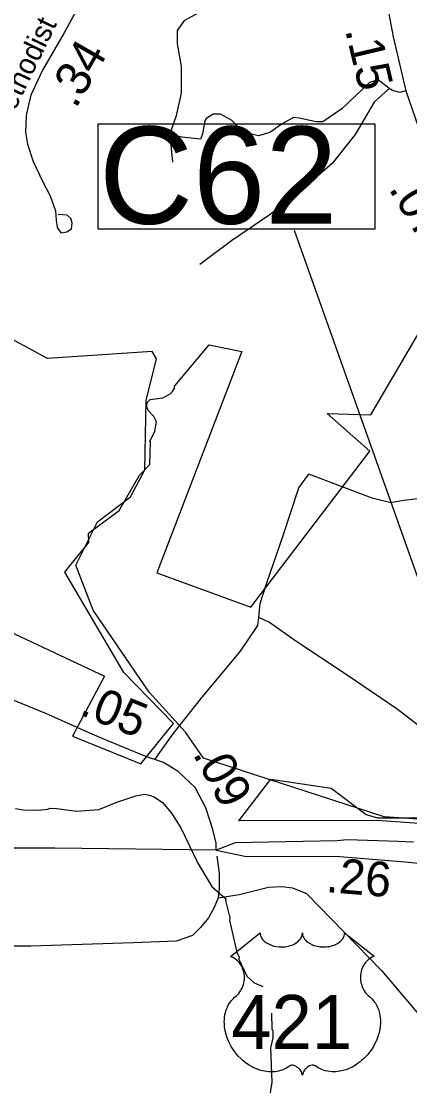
# Model space of a CAD drawing. Extents: x 1248089 to 1457196, y 820910 to 988753.
# Drawn here: x 1352930 to 1354328, y 879902 to 883736 of the extents above; entities that cross this region are included whole.
import ezdxf

# ---------------------------------------------------------------- set-up
doc = ezdxf.new("R2010")
doc.units = 0
for name, color, linetype in [('Exist Boundary Political City Limit New', 7, 'Continuous'), ('Exist Boundary Political City Limit New Hole', 7, 'Continuous'), ('Exist Hydrographic Creek Single Shore', 7, 'Continuous'), ('Exist Hydrographic Misc Water Feature', 7, 'Continuous'), ('Exist Road Non-System Type 51', 7, 'Continuous'), ('Exist Road Primary US Divided Attributed', 7, 'Continuous'), ('Exist Road Primary US Mileage Hundredths English Label', 7, 'Continuous'), ('Exist Road Primary US Shield Number Label', 7, 'Continuous'), ('Exist Road Primary US Structure Culvert Number Label', 7, 'Continuous'), ('Exist Road Primary US UnDivided 4 Lane Attributed', 7, 'Continuous'), ('Exist Road Secondary Type 51 Attributed', 7, 'Continuous'), ('Exist Road Secondary Type 51 Label', 7, 'Continuous'), ('Map Preparation Boundary City Limit Buffer Line', 7, 'Continuous'), ('Prop GRAU CAT1 Cell', 7, 'Continuous'), ('Prop Horizontal Alignment Direction Label', 7, 'Continuous')]:
    doc.layers.add(name, color=color, linetype=linetype)

msp = doc.modelspace()

# ---------------------------------------------------------------- linework, layer by layer
at = {"layer": 'Exist Boundary Political City Limit New'}
for points in [[(1353723.9, 882546.9), (1353418.3, 881749.8), (1353756.9, 881625.4), (1354185, 882188), (1354031.1, 882323.7), (1354188.2, 882318.5), (1354575.6, 882979.7), (1354434.9, 883209.4), (1354547.5, 883217.2), (1354655.9, 883192.9), (1354890.1, 883316.9), (1354978, 883368.7)], [(1353482.9, 882423.4), (1353606, 882570.3), (1353723.9, 882546.9)], [(1353392.7, 882221.2), (1353393.6, 882224.8), (1353411.2, 882259.3), (1353416.7, 882293.8), (1353407.8, 882312.6), (1353386.3, 882334), (1353382.3, 882347.3), (1353383.8, 882362.7), (1353394.5, 882373.7), (1353439.7, 882379.9), (1353466, 882394.5), (1353474.9, 882402.3), (1353481.9, 882414.9), (1353481.8, 882422), (1353482.9, 882423.4)], [(1353110.1, 881780.6), (1353173.4, 881858.9), (1353171.7, 881892.5), (1353282.3, 881974.5), (1353355.7, 882101.7), (1353393.2, 882139.3), (1353395.7, 882221.7), (1353392.7, 882221.2)], [(1352845.9, 881557.1), (1353229.2, 881376.8), (1353115, 881161.3), (1353360.6, 881061.9), (1353478.4, 881207.4), (1353299, 881390.3), (1353086.6, 881751.7), (1353110.1, 881780.6)]]:
    msp.add_lwpolyline(points, dxfattribs=at)
at = {"layer": 'Exist Boundary Political City Limit New Hole'}
msp.add_line((1353713.4, 880855.7), (1353828.3, 881006.4), dxfattribs=at)
for points in [[(1353828.3, 881006.4), (1354045.8, 880974.4), (1354171.8, 880879.3), (1354212.1, 880866.5), (1354363.5, 880866.9), (1354415.1, 880892.1), (1354421.6, 880902.8), (1354492.9, 880932.1), (1354565.9, 880953.3), (1354714, 880963.8), (1354750.6, 880968.9), (1354927.4, 880884.1), (1355010.1, 880810.5), (1355051.1, 880805), (1355072.9, 880795.5)], [(1355072.9, 880795.5), (1354211.3, 880857.8), (1353713.4, 880855.7)]]:
    msp.add_lwpolyline(points, dxfattribs=at)
at = {"layer": 'Exist Hydrographic Creek Single Shore'}
msp.add_lwpolyline([(1354430.1, 880857.2), (1354236.5, 880870.5), (1353586.1, 881081.9), (1353521.1, 881175.3), (1353390.1, 881319.1), (1353189, 881615.4), (1353126.1, 881777.5), (1353204.1, 881933.5), (1353323, 882023), (1353375, 882120.4), (1353380, 882369.9), (1353417.1, 882520.2), (1353401.1, 882546.7), (1353025.1, 882521.5), (1352753, 882668.1)], dxfattribs=at)
at = {"layer": 'Exist Hydrographic Misc Water Feature'}
for points in [[(1352909.7, 880900.4), (1352937.6, 880895.7), (1352993.6, 880894.5), (1353025.6, 880897.8), (1353033.7, 880901.6), (1353057.7, 880901), (1353129.5, 880891.4), (1353209.7, 880897.6), (1353274.3, 880924), (1353342.8, 880946.5), (1353374.8, 880951.8), (1353390.8, 880949.3), (1353408.7, 880943), (1353438.2, 880922.3), (1353471.3, 880883.5), (1353504.1, 880830.8), (1353565.3, 880703.4), (1353615.5, 880620.2), (1353666.5, 880575.1), (1353665.3, 880569.7), (1353681, 880506.7), (1353679.9, 880499.1), (1353706.2, 880382.2), (1353713.9, 880366), (1353713.7, 880358), (1353742.4, 880297.4), (1353767.8, 880272.8), (1353799.5, 880259.6)], [(1353830.8, 880163.6), (1353832.1, 880107.3), (1353836, 880099.2), (1353835.4, 880075.2), (1353827.8, 880043.2), (1353826.9, 880039.3), (1353831.9, 879915.4), (1353811.1, 879787.8), (1353816.2, 879749.7), (1353823.6, 879723.5), (1353844.8, 879687), (1353860.4, 879666.6), (1353881.9, 879646.1), (1353966.9, 879600.2), (1353984.4, 879575.8), (1354013.8, 879558.2), (1354052.8, 879524.7)]]:
    msp.add_lwpolyline(points, dxfattribs=at)
at = {"layer": 'Exist Road Non-System Type 51'}
for points in [[(1353464.7, 883328.4), (1353488.3, 883397), (1353507.2, 883477.5), (1353507.2, 883574.5), (1353493, 883655), (1353493, 883702.3), (1353519.1, 883740.2), (1353585.3, 883775.7), (1353739, 883865.6), (1353866.4, 883957.1), (1353894.3, 883990)], [(1354254.6, 883494), (1354214.4, 883524.8), (1354183.6, 883515.3), (1354084.3, 883420.7), (1354015.7, 883373.3), (1353992, 883373.3), (1353930.6, 883387.5), (1353909.3, 883389.9), (1353869.1, 883366.2), (1353824.1, 883335.5), (1353783.9, 883323.6), (1353727.2, 883337.8), (1353687, 883380.4), (1353646.8, 883401.7), (1353620.7, 883401.7), (1353594.7, 883385.2), (1353590, 883371), (1353582.9, 883330.7), (1353575.8, 883311.8), (1353509.6, 883318.9), (1353464.7, 883328.4)], [(1354254.6, 883494), (1354200.2, 883444.3), (1354131.6, 883328.4), (1354048.8, 883224.2), (1353916.4, 883108.3), (1353821.8, 883037.3), (1353687, 882945), (1353573.4, 882859.8)], [(1354313.9, 883485.9), (1354292.4, 883479.8), (1354266.4, 883486.9), (1354254.6, 883494)], [(1353464.7, 883328.4), (1353474.1, 883229)], [(1353410.3, 881077.2), (1353476.8, 881169.1), (1353576.7, 881295.7), (1353719.2, 881467.6), (1353781.8, 881559.6), (1353785.6, 881588.4), (1353789.6, 881639), (1353813.6, 881713.7), (1353872.2, 881884.2), (1353929.3, 882055.5), (1353965.6, 882104.6)], [(1354515, 882034.3), (1354306.1, 882010), (1354259.9, 882002), (1354193.3, 882018), (1353965.6, 882104.6)], [(1354428.7, 881145.5), (1354283.1, 881258.3), (1354099.4, 881383.6), (1353918.3, 881503.5), (1353823.7, 881570.2), (1353785.6, 881588.4)], [(1353634.1, 880728.9), (1353642.2, 880666.8), (1353642.2, 880611.5), (1353639.3, 880579.5)], [(1353639.3, 880579.5), (1353714.9, 880591.1), (1353819.5, 880617.3), (1353869, 880620.2), (1353906.8, 880614.4), (1353956.2, 880594), (1354226.6, 880317.6), (1354499.9, 879994.6), (1354546.5, 879878.2), (1354613.3, 879683.2), (1354665.7, 879587.2), (1354706.4, 879546.5), (1354787.8, 879537.7), (1354889.6, 879534.8), (1355098.9, 879540.6), (1355317, 879546.5), (1355407.1, 879552.3), (1355456.5, 879552.3), (1355474, 879546.5), (1355494.3, 879523.2)], [(1353639.3, 880579.5), (1353624.7, 880544.5), (1353604.4, 880506.7), (1353575.3, 880471.8), (1353546.2, 880442.7), (1353488.1, 880422.3), (1353334, 880416.5), (1352964.7, 880404.9), (1352778.6, 880404.9), (1352598.3, 880431.1)]]:
    msp.add_lwpolyline(points, dxfattribs=at)
at = {"layer": 'Exist Road Primary US Divided Attributed'}
for points in [[(1354342, 880779.4), (1354286.4, 880781.9), (1354103.1, 880787.9), (1354067.5, 880784.8), (1353699.9, 880777.4), (1353632, 880750.5)], [(1353632, 880750.5), (1353735.3, 880729.4), (1354076.8, 880727.5), (1354311.2, 880708.2), (1354452.8, 880694.3), (1354573.5, 880674.9), (1354711.9, 880646.3), (1354960.3, 880560.4)]]:
    msp.add_lwpolyline(points, dxfattribs=at)
at = {"layer": 'Exist Road Primary US Structure Culvert Number Label'}
msp.add_line((1354659.9, 880877.7), (1353913.4, 882982.8), dxfattribs=at)
msp.add_lwpolyline([(1353206.7, 883366.8), (1354202.1, 883366.8), (1354202.1, 882987), (1353206.7, 882987)], close=True, dxfattribs=at)
at = {"layer": 'Exist Road Primary US UnDivided 4 Lane Attributed'}
msp.add_lwpolyline([(1353632, 880750.5), (1353050.9, 880758.3), (1352562.9, 880758.1), (1351932.8, 880741), (1350808.4, 880720.6), (1350693.8, 880720.6), (1349897.6, 880708.1), (1349369.9, 880698)], dxfattribs=at)
at = {"layer": 'Exist Road Secondary Type 51 Attributed'}
for points in [[(1354222.1, 883991.4), (1354242.6, 883822.2), (1354268.1, 883679.5), (1354296.1, 883562.3), (1354313.9, 883485.9), (1354369.9, 883322.8), (1354410.6, 883220.9)], [(1353148.7, 883810.4), (1353084.4, 883694.1), (1353007.1, 883560.3), (1352964.8, 883470.2), (1352956.5, 883435.5), (1352948, 883396.1), (1352945.2, 883336.9), (1352952.3, 883293.2), (1352973.4, 883231.3), (1353007.1, 883160), (1353033.8, 883107.9), (1353053.5, 883052.9), (1353056.3, 883019.1), (1353059.2, 882993.7), (1353073.2, 882974), (1353094.3, 882978.2), (1353111.2, 882988.1), (1353114, 883010.6), (1353108.4, 883026.1), (1353095.7, 883037.4), (1353063.3, 883040.5)], [(1353131.5, 881192.3), (1353131.3, 881192.4), (1353018.4, 881242.4), (1352814.2, 881325.2), (1352723, 881361.3), (1352695.5, 881372.2), (1352663.9, 881398.9), (1352628.6, 881436.6), (1352601.8, 881479.1)], [(1353378.8, 881088.4), (1353221.4, 881152.4), (1353157.9, 881180.6), (1353131.5, 881192.3)], [(1353632, 880750.5), (1353631, 880776.4), (1353620, 880825.1), (1353594.9, 880903.6), (1353555.6, 880975.9), (1353494.4, 881034), (1353442.6, 881066.6), (1353410.3, 881077.2), (1353378.8, 881088.4)]]:
    msp.add_lwpolyline(points, dxfattribs=at)
at = {"layer": 'Map Preparation Boundary City Limit Buffer Line'}
for points in [[(1353723.9, 882546.9), (1353418.3, 881749.8), (1353756.9, 881625.4), (1354185, 882188), (1354031.1, 882323.7), (1354188.2, 882318.5), (1354575.6, 882979.7), (1354434.9, 883209.4), (1354547.5, 883217.2), (1354655.9, 883192.9), (1354890.1, 883316.9), (1354978, 883368.7)], [(1353482.9, 882423.4), (1353606, 882570.3), (1353723.9, 882546.9)], [(1353392.7, 882221.2), (1353393.6, 882224.8), (1353411.2, 882259.3), (1353416.7, 882293.8), (1353407.8, 882312.6), (1353386.3, 882334), (1353382.3, 882347.3), (1353383.8, 882362.7), (1353394.5, 882373.7), (1353439.7, 882379.9), (1353466, 882394.5), (1353474.9, 882402.3), (1353481.9, 882414.9), (1353481.8, 882422), (1353482.9, 882423.4)], [(1353110.1, 881780.6), (1353173.4, 881858.9), (1353171.7, 881892.5), (1353282.3, 881974.5), (1353355.7, 882101.7), (1353393.2, 882139.3), (1353395.7, 882221.7), (1353392.7, 882221.2)], [(1352845.9, 881557.1), (1353229.2, 881376.8), (1353115, 881161.3), (1353360.6, 881061.9), (1353478.4, 881207.4), (1353299, 881390.3), (1353086.6, 881751.7), (1353110.1, 881780.6)]]:
    msp.add_lwpolyline(points, dxfattribs=at)
at = {"layer": 'Prop Horizontal Alignment Direction Label'}
msp.add_lwpolyline([(1353789.8, 880452.9), (1353790, 880448.5), (1353791.1, 880443.3), (1353791.9, 880440.6), (1353794.4, 880435.4), (1353798.4, 880429.3), (1353804, 880423.3), (1353810.3, 880418.1), (1353814.6, 880415.4), (1353821.9, 880411.5), (1353830.1, 880408), (1353839.2, 880405.4), (1353848.6, 880403.5), (1353858.8, 880402.4), (1353868.9, 880402.2), (1353879.9, 880403), (1353891.9, 880405.3), (1353897.5, 880406.8), (1353903.7, 880408.9), (1353909.5, 880411.3), (1353915.8, 880414.7), (1353920.9, 880417.9), (1353924.9, 880420.8), (1353930.5, 880426.2), (1353935, 880431.8), (1353936.9, 880435), (1353938.5, 880438), (1353940.8, 880444.4), (1353941.4, 880447.2), (1353941.8, 880453.1), (1353942.2, 880448.1), (1353942.7, 880445.1), (1353943.5, 880442.1), (1353944.8, 880438.9), (1353947, 880434.3), (1353949.6, 880430.6), (1353954.3, 880425), (1353957.2, 880422.2), (1353959.9, 880420), (1353967.2, 880415.1), (1353975.6, 880410.8), (1353979.7, 880409), (1353984, 880407.5), (1353989.4, 880405.8), (1353995, 880404.5), (1354000.5, 880403.6), (1354006.2, 880402.7), (1354011.9, 880402.3), (1354016.7, 880402.2), (1354022.4, 880402.2), (1354027.8, 880402.6), (1354033.2, 880403.2), (1354039.3, 880404.2), (1354044.1, 880405.3), (1354050.5, 880407), (1354056.3, 880409), (1354061.3, 880411.2), (1354067.9, 880414.7), (1354073.3, 880418), (1354077.2, 880421.1), (1354081.8, 880425.4), (1354086.2, 880430.5), (1354088.8, 880434.2), (1354090.6, 880438), (1354092.3, 880442.1), (1354093.3, 880446.3), (1354093.8, 880450), (1354093.9, 880453.2), (1354200.2, 880368.5), (1354197.7, 880367.6), (1354191.9, 880364.8), (1354187.3, 880362), (1354180, 880356.9), (1354176.9, 880354.1), (1354173.8, 880351.1), (1354170.9, 880348), (1354168.3, 880345), (1354165.3, 880340.8), (1354162.5, 880336.5), (1354159.8, 880331.8), (1354157.8, 880327.7), (1354154.6, 880319.2), (1354153, 880313.8), (1354152, 880309.2), (1354150.7, 880299.7), (1354150.4, 880295.2), (1354150.4, 880290.7), (1354150.7, 880286), (1354151.1, 880281.5), (1354151.9, 880276.8), (1354152.7, 880272.6), (1354154, 880267.5), (1354155.9, 880261.6), (1354158.2, 880255.9), (1354163.1, 880246.7), (1354169.3, 880237.3), (1354173.8, 880232), (1354178.1, 880227.5), (1354184.7, 880221.9), (1354188.3, 880218.8), (1354192.3, 880214.7), (1354199, 880207), (1354201.7, 880203.4), (1354204.4, 880199.3), (1354206.9, 880195.1), (1354209.4, 880190.5), (1354211.4, 880186.6), (1354215.2, 880177.5), (1354217.9, 880168.6), (1354219.2, 880164), (1354221.1, 880153.6), (1354221.9, 880148.4), (1354222.7, 880138.2), (1354222.7, 880125.9), (1354221.8, 880114.2), (1354219.6, 880100.6), (1354217.8, 880092.5), (1354215, 880083), (1354212.3, 880074.7), (1354207.4, 880062.6), (1354203.1, 880053.8), (1354197.5, 880043.5), (1354193.7, 880037.3), (1354189.3, 880030.7), (1354183.7, 880023), (1354177.1, 880014.8), (1354169.3, 880006.2), (1354163, 879999.9), (1354154.7, 879992.5), (1354149.7, 879988.3), (1354142.5, 879982.9), (1354132.7, 879976.4), (1354123, 879970.8), (1354114.8, 879966.6), (1354107.5, 879963.5), (1354098.1, 879959.9), (1354082.4, 879955.6), (1354076.7, 879954.4), (1354069.9, 879953.4), (1354063.6, 879952.7), (1354057.5, 879952.3), (1354049.2, 879952.3), (1354040.9, 879953), (1354033.2, 879954.1), (1354025.1, 879955.8), (1354016.6, 879958.3), (1354008.9, 879961.3), (1354001.1, 879965.2), (1353988, 879973.4), (1353984.2, 879975.5), (1353982, 879976), (1353977, 879976.3), (1353972.2, 879975.3), (1353967.3, 879973.3), (1353964.3, 879971.8), (1353960.4, 879969.2), (1353957.4, 879966.8), (1353953.8, 879963.3), (1353951.2, 879960.4), (1353949.3, 879958.2), (1353945.6, 879952.3), (1353944.3, 879949.6), (1353942.9, 879946), (1353941.7, 879940.7), (1353940, 879947.4), (1353938.1, 879951.8), (1353935.8, 879955.6), (1353933.5, 879958.9), (1353929.8, 879963.1), (1353926.5, 879966.4), (1353922.4, 879969.6), (1353918.2, 879972.2), (1353914.8, 879974), (1353911.6, 879975.1), (1353907.8, 879976.1), (1353904.6, 879976.3), (1353902.1, 879976.3), (1353898.5, 879975.5), (1353893.7, 879972), (1353889.2, 879968.9), (1353884.2, 879965.8), (1353878.3, 879962.6), (1353874, 879960.6), (1353868.8, 879958.6), (1353862.8, 879956.6), (1353856.3, 879954.9), (1353849.6, 879953.6), (1353843.7, 879952.7), (1353837.3, 879952.1), (1353831.6, 879951.9), (1353825.7, 879952), (1353820.1, 879952.4), (1353813.6, 879953), (1353805.6, 879954.2), (1353798.9, 879955.7), (1353791.9, 879957.6), (1353784.7, 879959.8), (1353776.9, 879962.8), (1353767.3, 879967), (1353760.6, 879970.4), (1353750, 879976.5), (1353737.5, 879985.1), (1353728.1, 879992.7), (1353721.3, 879998.9), (1353711.2, 880009.2), (1353705.2, 880016), (1353695.9, 880028), (1353690, 880036.8), (1353686.1, 880043.2), (1353680.4, 880053.5), (1353677.3, 880059.9), (1353673.3, 880069.3), (1353670.2, 880077.9), (1353667.5, 880086.1), (1353666.1, 880091.3), (1353664.1, 880100.4), (1353662.9, 880106.9), (1353661.7, 880115.8), (1353661, 880125.1), (1353660.9, 880133.7), (1353661.1, 880140.9), (1353661.9, 880149.2), (1353663.3, 880158.1), (1353665, 880165.7), (1353666.6, 880171.1), (1353668.8, 880177.8), (1353671.8, 880185.1), (1353675.3, 880192.2), (1353678.7, 880198), (1353682.9, 880204.3), (1353687, 880209.6), (1353692.5, 880215.5), (1353698.1, 880220.9), (1353703.3, 880225.1), (1353709.4, 880231.2), (1353712.6, 880234.8), (1353716.5, 880239.9), (1353719.6, 880244.6), (1353722, 880248.8), (1353725.3, 880255), (1353727.2, 880259.7), (1353729.7, 880266.8), (1353730.9, 880271.9), (1353732.1, 880278.3), (1353733, 880284.4), (1353733.3, 880292), (1353733.1, 880298.3), (1353732.3, 880305.7), (1353730.9, 880312.7), (1353729.2, 880318.8), (1353726.6, 880325.9), (1353724.2, 880331), (1353720.1, 880338), (1353715.6, 880344.5), (1353710.9, 880349.7), (1353706.2, 880354.4), (1353701.7, 880358), (1353697.4, 880361), (1353692, 880364.3), (1353686.8, 880366.9), (1353683.5, 880368.2)], close=True, dxfattribs=at)

# ---------------------------------------------------------------- texts
at = {"layer": 'Exist Road Primary US Mileage Hundredths English Label'}
msp.add_text('.26', height=125, rotation=355.2809, dxfattribs=at).set_placement((1354024.4, 880600.1))
at = {"layer": 'Exist Road Primary US Shield Number Label'}
msp.add_text('421', height=195, dxfattribs=at).set_placement((1353685.9, 880034.1))
at = {"layer": 'Exist Road Primary US Structure Culvert Number Label'}
msp.add_text('C62', height=350, dxfattribs=at).set_placement((1353210, 883006.7))
at = {"layer": 'Exist Road Secondary Type 51 Label'}
msp.add_text('Union Methodist Church Rd', height=75, rotation=64.3, dxfattribs=at).set_placement((1352745, 883074.2))
at = {"layer": 'Prop GRAU CAT1 Cell'}
for s, rotation, p in [('.15', 283.4382, (1354095, 883704.5)), ('.34', 59.9513, (1353126.2, 883418.3)), ('.07', 301.0293, (1354250.2, 883133.1)), ('.05', 337.8577, (1353135.5, 881240.5)), ('.09', 298.5042, (1353545.6, 881097.4))]:
    msp.add_text(s, height=125, rotation=rotation, dxfattribs=at).set_placement(p)

doc.saveas('drawing.dxf')
